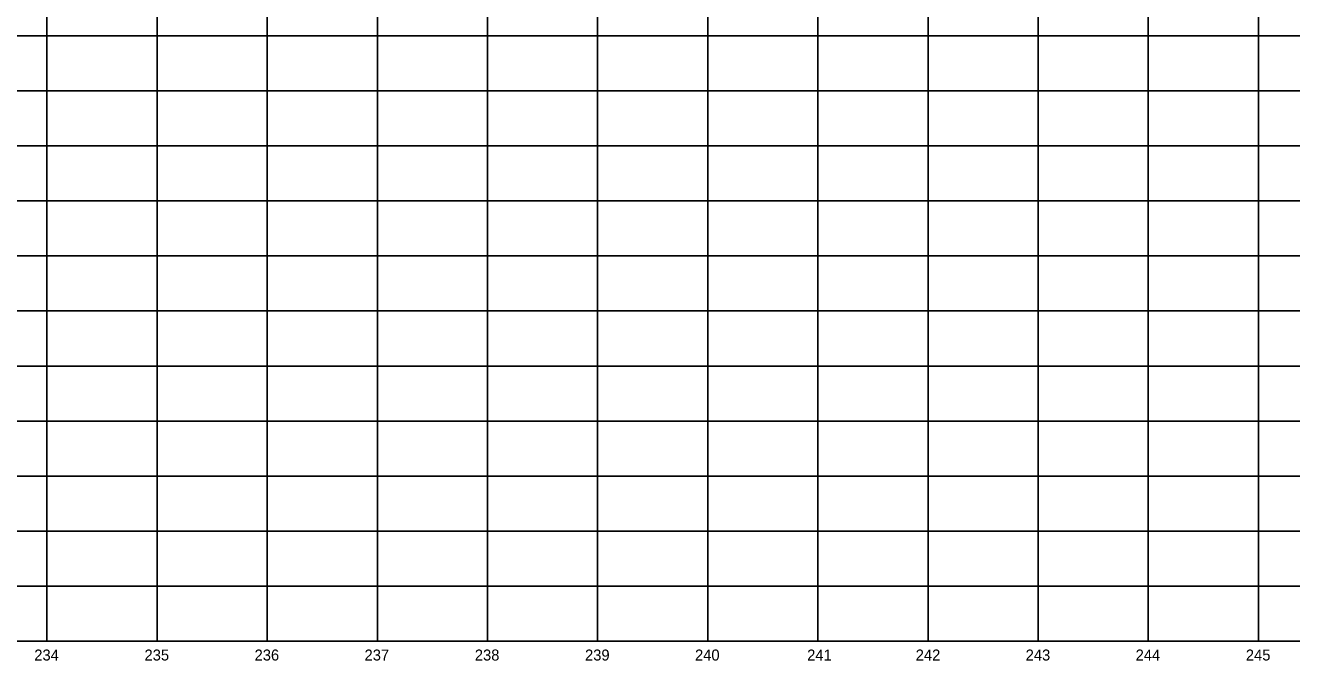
# Model space of a CAD drawing. Extents: x 2345490 to 2436403, y 465165 to 573888.
# Drawn here: x 2403702 to 2404852, y 564259 to 564836 of the extents above; entities that cross this region are included whole.
import ezdxf

# ---------------------------------------------------------------- set-up
doc = ezdxf.new("R2010")
doc.units = 0
for name, color, linetype in [('Old_Level_57', 7, 'Continuous'), ('Old_Level_62', 7, 'Continuous'), ('Old_Level_63', 7, 'Continuous')]:
    doc.layers.add(name, color=color, linetype=linetype)

msp = doc.modelspace()

# ---------------------------------------------------------------- linework, layer by layer
at = {"layer": 'Old_Level_57'}
for p, q in [((2403721.54225, 564276.534), (2403721.54225, 566615.2835)), ((2403821.54225, 564276.534), (2403821.54225, 566615.2835)), ((2403921.54225, 564276.534), (2403921.54225, 566615.2835)), ((2404021.54225, 564276.534), (2404021.54225, 566615.2835)), ((2404121.54225, 564276.534), (2404121.54225, 566615.2835)), ((2404221.54225, 564276.534), (2404221.54225, 566615.2835)), ((2404321.54225, 564276.534), (2404321.54225, 566615.2835)), ((2404421.54225, 564276.534), (2404421.54225, 566615.2835)), ((2404521.54225, 564276.534), (2404521.54225, 566615.2835)), ((2404621.54225, 564276.534), (2404621.54225, 566615.2835)), ((2404721.54225, 564276.534), (2404721.54225, 566615.2835)), ((2404821.54225, 564276.534), (2404821.54225, 566615.2835)), ((2381271.5425, 564826.534), (2410861.12275, 564826.534)), ((2381271.54275, 564776.534), (2410861.123, 564776.534)), ((2381271.5425, 564726.534), (2410861.12275, 564726.534)), ((2381271.54275, 564676.534), (2410861.123, 564676.534)), ((2381271.5425, 564626.534), (2410861.12275, 564626.534)), ((2381271.54275, 564576.534), (2410861.123, 564576.534)), ((2381271.5425, 564526.534), (2410861.12275, 564526.534)), ((2381271.54275, 564476.534), (2410861.123, 564476.534)), ((2381271.5425, 564426.534), (2410861.12275, 564426.534)), ((2381271.54275, 564376.534), (2410861.123, 564376.534)), ((2381271.5425, 564326.534), (2410861.12275, 564326.534)), ((2381271.54275, 564276.534), (2410861.123, 564276.534))]:
    msp.add_line(p, q, dxfattribs=at)
at = {"layer": 'Old_Level_63'}
msp.add_line((2381321.5425, 564276.534), (2406689.937, 564276.534), dxfattribs=at)

# ---------------------------------------------------------------- texts
at = {"layer": 'Old_Level_62'}
for s, p in [('234', (2403710.0395, 564259.034)), ('235', (2403810.132, 564259.034)), ('236', (2403910.073, 564259.034)), ('237', (2404009.9305, 564259.034)), ('238', (2404110.05625, 564259.034)), ('239', (2404210.0985, 564259.034)), ('240', (2404309.9745, 564259.034)), ('241', (2404411.814, 564259.034)), ('242', (2404510.36225, 564259.034)), ('243', (2404610.197, 564259.034)), ('244', (2404710.0395, 564259.034)), ('245', (2404810.132, 564259.034))]:
    msp.add_text(s, height=10.000001, dxfattribs=at).set_placement(p)

doc.saveas('drawing.dxf')
